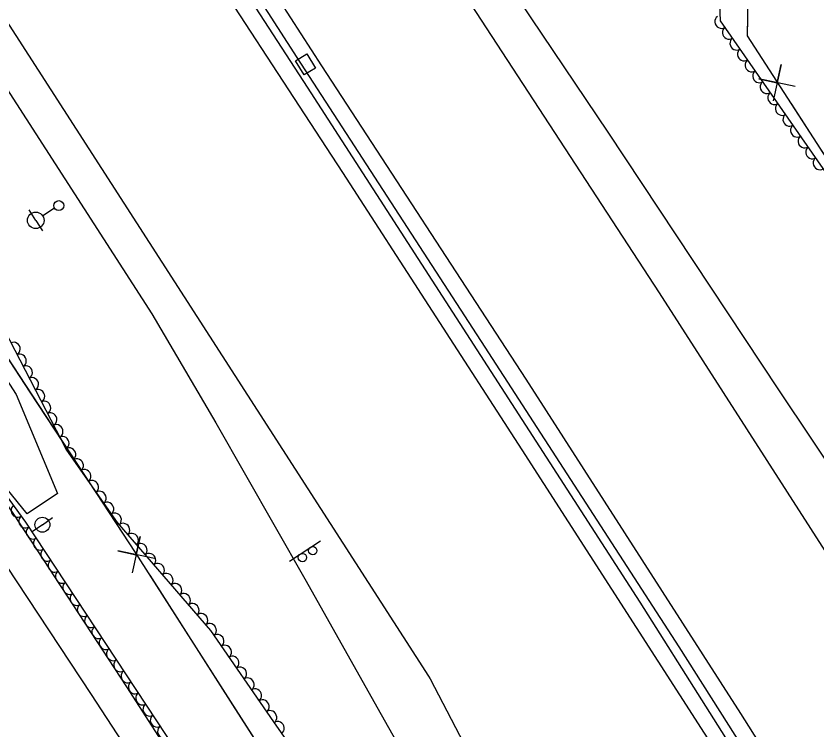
# Model space of a CAD drawing. Extents: x 1746719 to 1766531, y 631721 to 662391.
# Drawn here: x 1761159.2 to 1761401, y 639416.3 to 639631.8 of the extents above; entities that cross this region are included whole.
import ezdxf

# ---------------------------------------------------------------- set-up
doc = ezdxf.new("R2010")
doc.units = 0
for name, color, linetype in [('SURVEY - AERIAL SURVEY - Photo Control - Points - Elevations', 7, 'Continuous'), ('SURVEY - AERIAL SURVEY - Photo Control - Points - Locators', 7, 'Continuous'), ('SURVEY - AERIAL SURVEY - Photo Control - Points - Numbers', 7, 'Continuous'), ('SURVEY - AERIAL SURVEY - Photo Control with Text', 7, 'Continuous'), ('SURVEY - CENTERLINE - Existing Roads - Development', 7, 'Continuous'), ('SURVEY - CENTERLINE - Existing Roads Curve Text', 7, 'Continuous'), ('SURVEY - CENTERLINE - Preliminary Curve Text', 7, 'Continuous'), ('SURVEY - CONTROL - Grid', 7, 'Continuous')]:
    doc.layers.add(name, color=color, linetype=linetype)

msp = doc.modelspace()

# ---------------------------------------------------------------- linework, layer by layer
at = {"layer": 'SURVEY - AERIAL SURVEY - Photo Control - Points - Elevations'}
for points in [[(1760968.31, 639921.13), (1760988.43, 639889.82), (1761044.96, 639802.94), (1761283.77, 639432.49)], [(1760958.85, 639915.5), (1760979.19, 639883.84), (1761035.73, 639796.96), (1761200.18, 639541.86)], [(1761187.27, 639804.51), (1761235.54, 639729.77), (1761291.71, 639642.81), (1761353.38, 639548.22), (1761418.37, 639447.02), (1761472.7, 639361.03), (1761516.27, 639290.67), (1761584.03, 639179.35), (1761630.77, 639101.67), (1761677.36, 639022.14), (1761717.78, 638948.84)], [(1761146.95, 639778.46), (1761195.22, 639703.73), (1761251.44, 639616.68), (1761313.08, 639522.15), (1761377.89, 639421.23), (1761432.01, 639335.58), (1761475.36, 639265.56), (1761542.97, 639154.5), (1761589.49, 639077.17), (1761635.62, 638998.41), (1761675.75, 638925.66)], [(1761602.12, 639030.42), (1761568.6, 639088.13), (1761526.06, 639158.89), (1761478.26, 639237.73), (1761426.19, 639322.37), (1761373.56, 639405.11), (1761312.03, 639500.83), (1761257.81, 639584.55), (1761207.27, 639662.11), (1761160.18, 639735.07), (1761136.33, 639771.93)], [(1761069.86, 639612.18), (1761111.53, 639549.72), (1761158.43, 639481.4), (1761192.53, 639429.29), (1761227.85, 639374.45), (1761262.18, 639322.21), (1761295.15, 639269.44), (1761307.94, 639246.03), (1761324.87, 639210.95), (1761335.11, 639171.62), (1761341.09, 639139.6)], [(1761328.6, 639160.65), (1761319.57, 639195.02), (1761308.24, 639224.98), (1761289.38, 639259.93), (1761263.23, 639301.63), (1761244.81, 639330.91), (1761217.46, 639372.48), (1761182, 639426.94), (1761133.85, 639499.67), (1761089.34, 639566.55), (1761060.73, 639609.21)], [(1761200.18, 639541.86), (1761219.5, 639508.98), (1761246.39, 639461.84), (1761269.39, 639420.94), (1761295.07, 639375.44)], [(1761283.77, 639432.49), (1761284.21, 639431.66), (1761307.07, 639387.83), (1761328.07, 639346.35), (1761360.65, 639284.88), (1761388.84, 639227.31)]]:
    msp.add_lwpolyline(points, dxfattribs=at)
at = {"layer": 'SURVEY - AERIAL SURVEY - Photo Control - Points - Locators'}
for points in [[(1761606.45, 639195.48), (1761579.43, 639234.83), (1761542.83, 639289.46), (1761508.41, 639342.33), (1761471.7, 639396.8), (1761429.79, 639458.77), (1761389.46, 639518.96), (1761338, 639596.67), (1761287.98, 639671), (1761234.37, 639750.61)], [(1761045.65, 639711.53), (1761064.63, 639685.38), (1761086.04, 639644.36), (1761105.9, 639600.11), (1761159.22, 639517.53), (1761171.71, 639487.58), (1761162.57, 639481.48), (1761152.03, 639494.29), (1761108.56, 639556.54), (1761059.99, 639631.19), (1761033.83, 639620.9), (1760993.64, 639676.38), (1761040.55, 639708), (1761045.65, 639711.53)]]:
    msp.add_lwpolyline(points, dxfattribs=at)
at = {"layer": 'SURVEY - AERIAL SURVEY - Photo Control - Points - Numbers'}
for p, q in [((1761196.11, 639693.88), (1761243.96, 639619.21)), ((1761243.96, 639619.21), (1761300.73, 639531.79)), ((1761300.73, 639531.79), (1761359.31, 639441.32)), ((1761359.31, 639441.32), (1761427.19, 639334.81))]:
    msp.add_line(p, q, dxfattribs=at)
msp.add_lwpolyline([(1761586.13, 639068.16), (1761558.77, 639113.16), (1761509.79, 639195.15), (1761456.56, 639282.72), (1761407.13, 639360.68), (1761347.65, 639454.84), (1761247.23, 639610.29), (1761178.28, 639716.46), (1761140.67, 639773.85)], dxfattribs=at)
at = {"layer": 'SURVEY - AERIAL SURVEY - Photo Control with Text'}
for points in [[(1761520.65, 639399.01), (1761509.55, 639419.36), (1761455.49, 639504.17), (1761414.38, 639569.25), (1761371.87, 639630.29), (1761371.29, 639645.07), (1761368.28, 639655.6), (1761358.71, 639667.75), (1761348.44, 639674.52), (1761332.06, 639690.2), (1761321.11, 639701.53), (1761313.87, 639712.66), (1761304.68, 639738.83), (1761289.85, 639761.3), (1761275.7, 639782.22), (1761260.63, 639804.37), (1761252.32, 639815.79)], [(1761046.66, 639713.48), (1761056.67, 639709.97), (1761066.49, 639713.1), (1761072.15, 639710.88), (1761076.94, 639698.42), (1761078.75, 639686.07), (1761079.31, 639676.41), (1761079.41, 639667.64), (1761080.38, 639659.16), (1761103.43, 639626.46), (1761124.21, 639586.07), (1761147.72, 639552.14), (1761174.44, 639500.68), (1761189.69, 639478.88), (1761217.85, 639446.3), (1761236.94, 639418.75), (1761247.81, 639403.07)], [(1761210.64, 639405.45), (1761162.11, 639478.94), (1761129.83, 639523.5), (1761080.87, 639593.09), (1761058.89, 639625.14), (1761048.47, 639625.28), (1761034.68, 639617.94)]]:
    msp.add_lwpolyline(points, dxfattribs=at)
for centre, major_axis in [((1761372.09, 639629.99), (-1.14, 1.64)), ((1761374.37, 639626.7), (-1.14, 1.64)), ((1761376.66, 639623.42), (-1.14, 1.64)), ((1761378.94, 639620.14), (-1.14, 1.64)), ((1761381.23, 639616.86), (-1.14, 1.64)), ((1761383.51, 639613.57), (-1.14, 1.64)), ((1761385.8, 639610.29), (-1.14, 1.64)), ((1761388.09, 639607.01), (-1.14, 1.64)), ((1761390.37, 639603.73), (-1.14, 1.64)), ((1761392.66, 639600.44), (-1.14, 1.64)), ((1761394.94, 639597.16), (-1.14, 1.64)), ((1761397.23, 639593.88), (-1.14, 1.64)), ((1761399.52, 639590.6), (-1.14, 1.64)), ((1761401.8, 639587.31), (-1.14, 1.64)), ((1761158.54, 639531.3), (0.92, -1.77)), ((1761160.38, 639527.75), (0.92, -1.77)), ((1761162.23, 639524.2), (0.92, -1.77)), ((1761164.07, 639520.65), (0.92, -1.77)), ((1761165.92, 639517.1), (0.92, -1.77)), ((1761167.76, 639513.55), (0.92, -1.77)), ((1761169.6, 639510), (0.92, -1.77)), ((1761171.45, 639506.45), (0.92, -1.77)), ((1761173.29, 639502.9), (0.92, -1.77)), ((1761175.3, 639499.45), (1.15, -1.64)), ((1761177.6, 639496.17), (1.15, -1.64)), ((1761179.89, 639492.9), (1.15, -1.64)), ((1761182.18, 639489.62), (1.15, -1.64)), ((1761184.47, 639486.34), (1.15, -1.64)), ((1761159.6, 639482.41), (-1.17, 1.62)), ((1761186.76, 639483.06), (1.15, -1.64)), ((1761189.06, 639479.78), (1.15, -1.64)), ((1761161.94, 639479.17), (-1.17, 1.62)), ((1761191.58, 639476.69), (1.31, -1.51)), ((1761164.16, 639475.84), (-1.1, 1.67)), ((1761166.36, 639472.5), (-1.1, 1.67)), ((1761194.2, 639473.66), (1.31, -1.51)), ((1761196.81, 639470.64), (1.31, -1.51)), ((1761168.56, 639469.16), (-1.1, 1.67)), ((1761199.43, 639467.61), (1.31, -1.51)), ((1761170.77, 639465.82), (-1.1, 1.67)), ((1761202.05, 639464.58), (1.31, -1.51)), ((1761172.97, 639462.48), (-1.1, 1.67)), ((1761204.66, 639461.56), (1.31, -1.51)), ((1761175.18, 639459.15), (-1.1, 1.67)), ((1761207.28, 639458.53), (1.31, -1.51)), ((1761177.38, 639455.81), (-1.1, 1.67)), ((1761209.89, 639455.51), (1.31, -1.51)), ((1761212.51, 639452.48), (1.31, -1.51)), ((1761179.59, 639452.47), (-1.1, 1.67)), ((1761181.79, 639449.13), (-1.1, 1.67)), ((1761215.13, 639449.45), (1.31, -1.51)), ((1761183.99, 639445.79), (-1.1, 1.67)), ((1761217.74, 639446.43), (1.31, -1.51)), ((1761220.03, 639443.15), (1.14, -1.64)), ((1761186.2, 639442.46), (-1.1, 1.67)), ((1761188.4, 639439.12), (-1.1, 1.67)), ((1761222.31, 639439.86), (1.14, -1.64)), ((1761224.59, 639436.57), (1.14, -1.64)), ((1761190.61, 639435.78), (-1.1, 1.67)), ((1761226.87, 639433.29), (1.14, -1.64)), ((1761192.81, 639432.44), (-1.1, 1.67)), ((1761195.01, 639429.1), (-1.1, 1.67)), ((1761229.15, 639430), (1.14, -1.64)), ((1761231.42, 639426.71), (1.14, -1.64)), ((1761197.22, 639425.77), (-1.1, 1.67)), ((1761233.7, 639423.42), (1.14, -1.64)), ((1761199.42, 639422.43), (-1.1, 1.67)), ((1761201.63, 639419.09), (-1.1, 1.67)), ((1761235.98, 639420.14), (1.14, -1.64)), ((1761238.26, 639416.85), (1.14, -1.64)), ((1761203.83, 639415.75), (-1.1, 1.67))]:
    msp.add_ellipse(centre, major_axis=major_axis, ratio=0.940188, start_param=0, end_param=3.141593, dxfattribs=at)
at = {"layer": 'SURVEY - CENTERLINE - Existing Roads - Development'}
for p, q in [((1761165.13, 639570.08), (1761163.11, 639573.24)), ((1761170.82, 639573.72), (1761167.24, 639571.43)), ((1761165.13, 639570.08), (1761167.15, 639566.92)), ((1761167.15, 639478.21), (1761170.23, 639480.35)), ((1761167.15, 639478.21), (1761164.07, 639476.08))]:
    msp.add_line(p, q, dxfattribs=at)
for centre, radius in [((1761172.08, 639574.52), 1.5), ((1761165.13, 639570.08), 2.5), ((1761167.15, 639478.21), 2.25)]:
    msp.add_circle(centre, radius, dxfattribs=at)
at = {"layer": 'SURVEY - CENTERLINE - Existing Roads Curve Text'}
for points in [[(1761265.97, 639858.91), (1761307.06, 639795.97), (1761356.57, 639717.75), (1761380.9, 639679.88), (1761379.97, 639625.73), (1761424.41, 639557.01), (1761485.02, 639462.73), (1761530.98, 639389.15), (1761579.28, 639309.27), (1761623.78, 639236.15), (1761657.08, 639181.54), (1761712.91, 639157.86), (1761781.37, 639128.88), (1761814.76, 639124.81), (1761913.04, 639111.99), (1762009.85, 639103.93), (1762041.29, 639101.31)], [(1761040.76, 639706.94), (1761079.73, 639646.97), (1761146.4, 639544.01), (1761195.13, 639469.86), (1761267.22, 639357.22), (1761326.8, 639262.19), (1761361.22, 639206.51)], [(1761380.69, 639667.63), (1761379.97, 639625.73), (1761384.36, 639618.94)], [(1761394.48, 639610.47), (1761383.47, 639612.76), (1761389, 639611.58), (1761390.19, 639617.11), (1761387.76, 639606.13)], [(1761393.1, 639605.42), (1761418.3, 639566.46)], [(1761137.93, 639557.08), (1761146.4, 639544.01), (1761163.32, 639518.25)], [(1761163.32, 639518.25), (1761190.79, 639476.47)], [(1761200.95, 639468.01), (1761189.95, 639470.35), (1761195.48, 639469.14), (1761196.69, 639474.67), (1761194.21, 639463.7)], [(1761199.55, 639462.96), (1761224.56, 639423.88)], [(1761224.56, 639423.88), (1761251.51, 639381.77)]]:
    msp.add_lwpolyline(points, dxfattribs=at)
at = {"layer": 'SURVEY - CENTERLINE - Preliminary Curve Text'}
msp.add_line((1761246.61, 639617.16), (1761246.61, 639617.16), dxfattribs=at)
msp.add_lwpolyline([(1761243.61, 639618.26), (1761247.03, 639620.33), (1761249.62, 639616.06), (1761246.2, 639613.98), (1761243.61, 639618.26)], dxfattribs=at)
at = {"layer": 'SURVEY - CONTROL - Grid'}
msp.add_line((1761241.78, 639467.21), (1761251.13, 639473.39), dxfattribs=at)
for centre in [(1761248.78, 639470.36), (1761245.65, 639468.3)]:
    msp.add_circle(centre, 1.25, dxfattribs=at)

doc.saveas('drawing.dxf')
